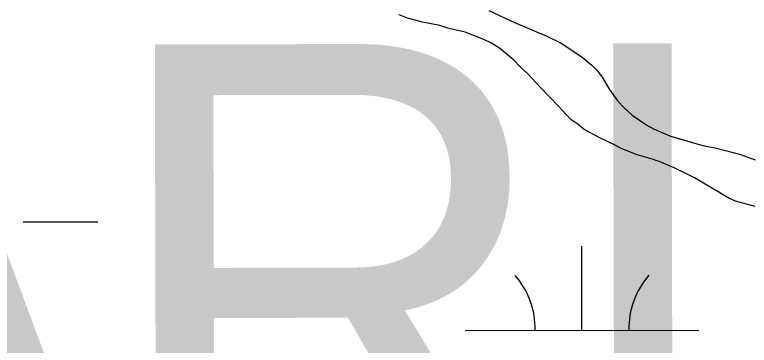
# Model space of a CAD drawing. Extents: x 3279314 to 3317160, y 734079 to 759431.
# Drawn here: x 3309788.4 to 3310102.4, y 754810.1 to 754951.4 of the extents above; entities that cross this region are included whole.
import ezdxf

# ---------------------------------------------------------------- set-up
doc = ezdxf.new("R2010")
doc.units = 0
for name, color, linetype in [('V-SITE-VEGE', 7, 'Continuous'), ('V-TOPO-GNAM-IDEN', 7, 'Continuous'), ('V-WETL-SWMP', 7, 'Continuous')]:
    doc.layers.add(name, color=color, linetype=linetype)

msp = doc.modelspace()

# ---------------------------------------------------------------- linework, layer by layer
at = {"layer": 'V-SITE-VEGE'}
for p, q in [((3309956.29, 754950), (3309952.82, 754951.43)), ((3309991.16, 754953.17), (3310002.02, 754948.08)), ((3309959.6, 754949.04), (3309956.29, 754950)), ((3309962.75, 754948.24), (3309959.6, 754949.04)), ((3309970.16, 754946.79), (3309962.75, 754948.24)), ((3310002.02, 754948.08), (3310007.22, 754946.01)), ((3309973.62, 754945.67), (3309970.16, 754946.79)), ((3309976.61, 754945.03), (3309973.62, 754945.67)), ((3309981.03, 754943.91), (3309976.61, 754945.03)), ((3310007.22, 754946.01), (3310010.53, 754944.58)), ((3310010.53, 754944.58), (3310015.56, 754942.35)), ((3309988.9, 754940.88), (3309981.03, 754943.91)), ((3310015.56, 754942.35), (3310022.02, 754939.33)), ((3309991.89, 754939.45), (3309988.9, 754940.88)), ((3309995.67, 754937.06), (3309991.89, 754939.45)), ((3310022.02, 754939.33), (3310027.06, 754936)), ((3310001.65, 754932.15), (3309995.67, 754937.06)), ((3310027.06, 754936), (3310031.15, 754933.14)), ((3310004.79, 754928.83), (3310001.65, 754932.15)), ((3310031.15, 754933.14), (3310035.08, 754929.81)), ((3310007.62, 754926.29), (3310004.79, 754928.83)), ((3310035.08, 754929.81), (3310037.28, 754927.75)), ((3310013.11, 754920.28), (3310007.62, 754926.29)), ((3310037.28, 754927.75), (3310039.48, 754924.74)), ((3310039.48, 754924.74), (3310042.61, 754919.53)), ((3310020.81, 754912.36), (3310013.11, 754920.28)), ((3310042.61, 754919.53), (3310046.22, 754914.47)), ((3310046.22, 754914.47), (3310048.89, 754911.62)), ((3310023.95, 754908.88), (3310020.81, 754912.36)), ((3310048.89, 754911.62), (3310052.35, 754908.45)), ((3310026.16, 754906.66), (3310023.95, 754908.88)), ((3310052.35, 754908.45), (3310058.64, 754904.16)), ((3310029.14, 754904.6), (3310026.16, 754906.66)), ((3310031.82, 754902.38), (3310029.14, 754904.6)), ((3310058.64, 754904.16), (3310061.79, 754902.57)), ((3310038.27, 754898.88), (3310031.82, 754902.38)), ((3310061.79, 754902.57), (3310068.72, 754899.55)), ((3310045.04, 754895.7), (3310038.27, 754898.88)), ((3310068.72, 754899.55), (3310076.28, 754897.31)), ((3310047.71, 754894.27), (3310045.04, 754895.7)), ((3310054.49, 754891.56), (3310047.71, 754894.27)), ((3310076.28, 754897.31), (3310080.06, 754896.19)), ((3310080.06, 754896.19), (3310083.84, 754895.23)), ((3310083.84, 754895.23), (3310087.78, 754894.58)), ((3310087.78, 754894.58), (3310092.83, 754893.3)), ((3310061.42, 754889.48), (3310054.49, 754891.56)), ((3310092.83, 754893.3), (3310098.66, 754891.7)), ((3310098.66, 754891.7), (3310104.96, 754889.47)), ((3310064.57, 754888.36), (3310061.42, 754889.48)), ((3310070.24, 754885.98), (3310064.57, 754888.36)), ((3310075.28, 754883.59), (3310070.24, 754885.98)), ((3310079.06, 754881.68), (3310075.28, 754883.59)), ((3310093.69, 754872.95), (3310079.06, 754881.68)), ((3310096.53, 754871.68), (3310093.69, 754872.95)), ((3310104.88, 754869.44), (3310096.53, 754871.68))]:
    msp.add_line(p, q, dxfattribs=at)
at = {"layer": 'V-WETL-SWMP'}
for p, q in [((3309956.29, 754950), (3309952.82, 754951.43)), ((3309956.29, 754950), (3309952.82, 754951.43)), ((3309991.16, 754953.17), (3310002.02, 754948.08)), ((3309991.16, 754953.17), (3310002.02, 754948.08)), ((3309959.59, 754949.04), (3309956.29, 754950)), ((3309959.59, 754949.04), (3309956.29, 754950)), ((3309962.75, 754948.24), (3309959.59, 754949.04)), ((3309962.75, 754948.24), (3309959.59, 754949.04)), ((3309970.15, 754946.79), (3309962.75, 754948.24)), ((3309970.15, 754946.79), (3309962.75, 754948.24)), ((3310002.02, 754948.08), (3310007.22, 754946.01)), ((3310002.02, 754948.08), (3310007.22, 754946.01)), ((3309973.62, 754945.67), (3309970.15, 754946.79)), ((3309973.62, 754945.67), (3309970.15, 754946.79)), ((3309976.61, 754945.03), (3309973.62, 754945.67)), ((3309976.61, 754945.03), (3309973.62, 754945.67)), ((3309981.03, 754943.91), (3309976.61, 754945.03)), ((3309981.03, 754943.91), (3309976.61, 754945.03)), ((3310007.22, 754946.01), (3310010.53, 754944.58)), ((3310007.22, 754946.01), (3310010.53, 754944.58)), ((3310010.53, 754944.58), (3310015.57, 754942.35)), ((3310010.53, 754944.58), (3310015.57, 754942.35)), ((3309988.9, 754940.88), (3309981.03, 754943.91)), ((3309988.9, 754940.88), (3309981.03, 754943.91)), ((3310015.57, 754942.35), (3310022.02, 754939.33)), ((3310015.57, 754942.35), (3310022.02, 754939.33)), ((3309991.89, 754939.45), (3309988.9, 754940.88)), ((3309991.89, 754939.45), (3309988.9, 754940.88)), ((3309995.67, 754937.06), (3309991.89, 754939.45)), ((3309995.67, 754937.06), (3309991.89, 754939.45)), ((3310022.02, 754939.33), (3310027.06, 754935.99)), ((3310022.02, 754939.33), (3310027.06, 754935.99)), ((3310001.65, 754932.15), (3309995.67, 754937.06)), ((3310001.65, 754932.15), (3309995.67, 754937.06)), ((3310027.06, 754935.99), (3310031.15, 754933.14)), ((3310027.06, 754935.99), (3310031.15, 754933.14)), ((3310004.79, 754928.83), (3310001.65, 754932.15)), ((3310004.79, 754928.83), (3310001.65, 754932.15)), ((3310031.15, 754933.14), (3310035.08, 754929.81)), ((3310031.15, 754933.14), (3310035.08, 754929.81)), ((3310007.62, 754926.29), (3310004.79, 754928.83)), ((3310007.62, 754926.29), (3310004.79, 754928.83)), ((3310035.08, 754929.81), (3310037.28, 754927.75)), ((3310035.08, 754929.81), (3310037.28, 754927.75)), ((3310013.11, 754920.28), (3310007.62, 754926.29)), ((3310013.11, 754920.28), (3310007.62, 754926.29)), ((3310037.28, 754927.75), (3310039.48, 754924.75)), ((3310037.28, 754927.75), (3310039.48, 754924.75)), ((3310039.48, 754924.75), (3310042.61, 754919.53)), ((3310039.48, 754924.75), (3310042.61, 754919.53)), ((3310020.81, 754912.36), (3310013.11, 754920.28)), ((3310020.81, 754912.36), (3310013.11, 754920.28)), ((3310042.61, 754919.53), (3310046.22, 754914.47)), ((3310042.61, 754919.53), (3310046.22, 754914.47)), ((3310046.22, 754914.47), (3310048.89, 754911.62)), ((3310046.22, 754914.47), (3310048.89, 754911.62)), ((3310023.95, 754908.88), (3310020.81, 754912.36)), ((3310023.95, 754908.88), (3310020.81, 754912.36)), ((3310048.89, 754911.62), (3310052.35, 754908.45)), ((3310048.89, 754911.62), (3310052.35, 754908.45)), ((3310026.15, 754906.66), (3310023.95, 754908.88)), ((3310026.15, 754906.66), (3310023.95, 754908.88)), ((3310052.35, 754908.45), (3310058.64, 754904.16)), ((3310052.35, 754908.45), (3310058.64, 754904.16)), ((3310029.14, 754904.59), (3310026.15, 754906.66)), ((3310029.14, 754904.59), (3310026.15, 754906.66)), ((3310031.81, 754902.38), (3310029.14, 754904.59)), ((3310031.81, 754902.38), (3310029.14, 754904.59)), ((3310058.64, 754904.16), (3310061.79, 754902.57)), ((3310058.64, 754904.16), (3310061.79, 754902.57)), ((3310038.27, 754898.88), (3310031.81, 754902.38)), ((3310038.27, 754898.88), (3310031.81, 754902.38)), ((3310061.79, 754902.57), (3310068.72, 754899.55)), ((3310061.79, 754902.57), (3310068.72, 754899.55)), ((3310045.04, 754895.7), (3310038.27, 754898.88)), ((3310045.04, 754895.7), (3310038.27, 754898.88)), ((3310068.72, 754899.55), (3310080.06, 754896.19)), ((3310068.72, 754899.55), (3310080.06, 754896.19)), ((3310047.71, 754894.27), (3310045.04, 754895.7)), ((3310047.71, 754894.27), (3310045.04, 754895.7)), ((3310054.49, 754891.56), (3310047.71, 754894.27)), ((3310054.49, 754891.56), (3310047.71, 754894.27)), ((3310080.06, 754896.19), (3310083.84, 754895.23)), ((3310080.06, 754896.19), (3310083.84, 754895.23)), ((3310083.84, 754895.23), (3310087.78, 754894.58)), ((3310083.84, 754895.23), (3310087.78, 754894.58)), ((3310087.78, 754894.58), (3310092.83, 754893.3)), ((3310087.78, 754894.58), (3310092.83, 754893.3)), ((3310061.42, 754889.48), (3310054.49, 754891.56)), ((3310061.42, 754889.48), (3310054.49, 754891.56)), ((3310092.83, 754893.3), (3310098.66, 754891.7)), ((3310092.83, 754893.3), (3310098.66, 754891.7)), ((3310098.66, 754891.7), (3310104.96, 754889.47)), ((3310098.66, 754891.7), (3310104.96, 754889.47)), ((3310064.57, 754888.36), (3310061.42, 754889.48)), ((3310064.57, 754888.36), (3310061.42, 754889.48)), ((3310070.24, 754885.98), (3310064.57, 754888.36)), ((3310070.24, 754885.98), (3310064.57, 754888.36)), ((3310075.28, 754883.59), (3310070.24, 754885.98)), ((3310075.28, 754883.59), (3310070.24, 754885.98)), ((3310079.06, 754881.68), (3310075.28, 754883.59)), ((3310079.06, 754881.68), (3310075.28, 754883.59)), ((3310093.69, 754872.95), (3310079.06, 754881.68)), ((3310093.69, 754872.95), (3310079.06, 754881.68)), ((3310096.53, 754871.68), (3310093.69, 754872.95)), ((3310096.53, 754871.68), (3310093.69, 754872.95)), ((3310104.88, 754869.43), (3310096.53, 754871.68)), ((3310104.88, 754869.43), (3310096.53, 754871.68)), ((3309792.04, 754862.84), (3309824.04, 754862.86)), ((3310030.91, 754816.53), (3310030.89, 754852.53)), ((3309980.91, 754816.51), (3310080.91, 754816.56))]:
    msp.add_line(p, q, dxfattribs=at)
for centre, start, end in [((3309975.67, 754816.98), 359.2573, 40.801), ((3310086.15, 754817.04), 139.2573, 180.801)]:
    msp.add_arc(centre, 35.25, start, end, dxfattribs=at)

# ---------------------------------------------------------------- texts
at = {"layer": 'V-TOPO-GNAM-IDEN'}
msp.add_text('PARISH,', height=200, rotation=0.1349, dxfattribs=at).set_placement((3309470.11, 754737.8))

doc.saveas('drawing.dxf')
